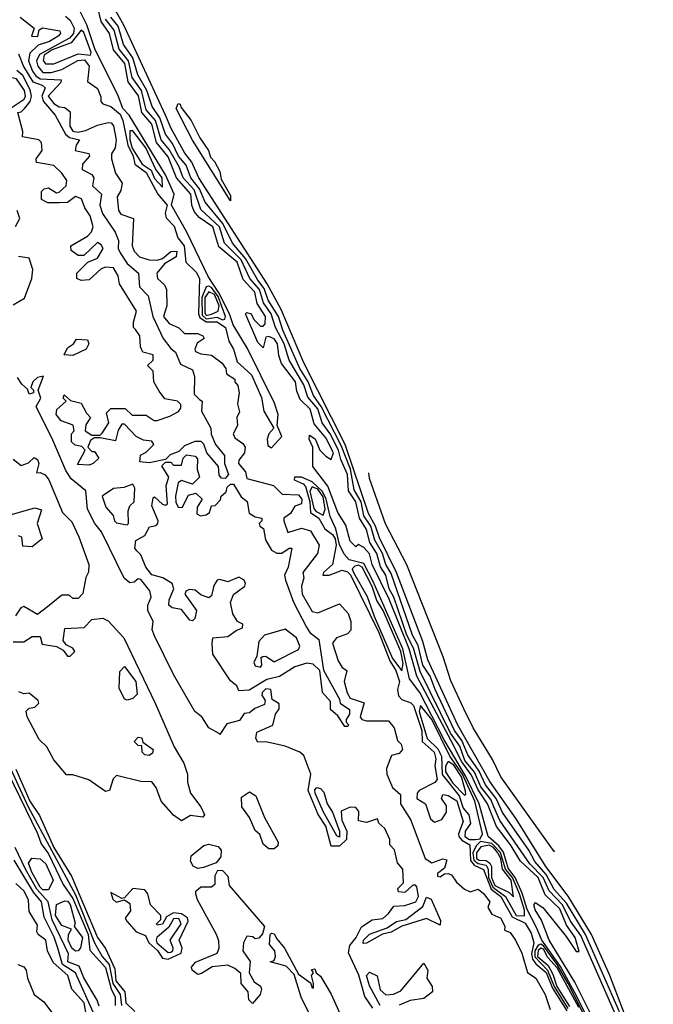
# Model space of a CAD drawing. Extents: x 2889633 to 3052318, y 540750 to 918690.
# Tile 570 of 656: x 3000090 to 3002419, y 814529 to 818146. Entities that reach past the tile are written whole.
import ezdxf

# ---------------------------------------------------------------- set-up
doc = ezdxf.new("R2010")
doc.units = 0

msp = doc.modelspace()

# ---------------------------------------------------------------- linework, layer by layer
at = {"layer": '0CON02XD'}
for points in [[(3002418.9, 814218.9), (3002258.9, 814635), (3002191.9, 814785), (3002106, 814926), (3002023.3, 815035), (3001915, 815210), (3001817.6, 815347.6), (3001700, 815555), (3001590, 815795), (3001572, 815862), (3001474.4, 816115), (3001412.6, 816242.6), (3001397.9, 816285), (3001372, 816332), (3001286.4, 816585), (3001134.4, 816885), (3001051.4, 817081.4), (3000998.9, 817175), (3000748.6, 817565), (3000722, 817622), (3000697.1, 817655), (3000646.6, 817746.6), (3000625.4, 817795.4), (3000472.2, 818125), (3000394.4, 818265)], [(3001015, 816572.9), (3001052.9, 816615), (3001036.2, 816655), (3001039.6, 816695), (3001026.7, 816736.7), (3000927.4, 816937.4), (3000874.4, 817024.4), (3000860.8, 817065), (3000822, 817142), (3000782.4, 817202.4), (3000704.4, 817365), (3000648, 817465), (3000657.5, 817505), (3000625.3, 817575.3), (3000492.5, 817795), (3000469.2, 817819.2), (3000450.2, 817870.2), (3000367.5, 818035), (3000336.2, 818126.2), (3000302.7, 818192.7)], [(3001108.8, 816781.2), (3001104, 816815), (3001052.3, 816882.3), (3001041.7, 816911.7), (3001037.5, 816955), (3001025, 816973.3), (3001005, 816982.5), (3000995, 816980), (3000985, 816940), (3000965, 816960), (3000920, 817065), (3000925, 817070), (3000940, 817065), (3000950, 817045), (3000975, 817020), (3000985, 817020), (3000991.7, 817028.3), (3000993.8, 817055), (3000962.9, 817102.9), (3000954, 817145), (3000911.1, 817191.1), (3000888.6, 817255), (3000821.8, 817311.8), (3000800, 817385), (3000749.1, 817419.1), (3000730.7, 817440.7), (3000721.9, 817465), (3000718.9, 817505), (3000665.6, 817565), (3000635, 817642.5), (3000592.5, 817695), (3000575, 817762), (3000538.5, 817805), (3000526.6, 817866.6), (3000487.9, 817917.9), (3000476.4, 817985), (3000434.4, 818035), (3000420, 818095), (3000388.8, 818138.8), (3000375, 818195.8)], [(3000091.2, 818155), (3000142.5, 818115), (3000132.5, 818085), (3000156.4, 818083.6), (3000161.7, 818108.3), (3000173.6, 818116.4), (3000237.5, 818105), (3000240, 818095), (3000231.2, 818085), (3000198.8, 818065), (3000157.6, 818052.4), (3000126.9, 818023.1), (3000122.1, 817995), (3000137.2, 817957.2), (3000148.9, 817938.9), (3000165, 817928.9), (3000242.5, 817925), (3000240.8, 817915), (3000194.5, 817864.5), (3000215, 817838), (3000235, 817826.2), (3000255, 817823.3), (3000275, 817807.5), (3000274.4, 817755), (3000285, 817735.8), (3000305, 817732.7), (3000331.8, 817738.2), (3000375, 817758.6), (3000415, 817768.6), (3000426.4, 817766.4), (3000435, 817756.2), (3000444, 817705), (3000440, 817675), (3000427, 817653), (3000426.7, 817635), (3000442, 817582), (3000466.7, 817545), (3000461.7, 817518.3), (3000447.5, 817495), (3000452.5, 817445), (3000461.7, 817431.7), (3000507.5, 817415), (3000503.3, 817315), (3000510, 817295), (3000530, 817275), (3000565, 817263.3), (3000595, 817262), (3000615, 817268), (3000645, 817294.3), (3000667.1, 817295), (3000664.2, 817275), (3000621.4, 817248.6), (3000593.3, 817215), (3000596.7, 817195), (3000621.7, 817171.7), (3000628.8, 817155), (3000630, 817095), (3000618.8, 817055), (3000639.5, 817029.5), (3000675, 817013.3), (3000695, 816993.3), (3000745, 816993.3), (3000762.5, 816985)], [(3000258.3, 818158.3), (3000275, 818144.2), (3000290, 818115), (3000287.5, 818095), (3000272.7, 818077.3), (3000161.8, 818018.2), (3000151.2, 817995), (3000156.7, 817975), (3000175, 817952.3), (3000205, 817952.3), (3000245, 817963.1), (3000303.9, 817996.1), (3000327.8, 817997.8), (3000345.4, 817975), (3000339.2, 817919.2), (3000375, 817893.3), (3000387.3, 817862.7), (3000388, 817845), (3000395, 817836.2), (3000425, 817827.1), (3000458.7, 817798.7), (3000468.9, 817775), (3000487.1, 817685), (3000507.1, 817645), (3000512.9, 817615), (3000554.4, 817585), (3000596.9, 817505), (3000631.2, 817465), (3000624.2, 817435), (3000627.9, 817417.9), (3000657.8, 817387.8), (3000670.6, 817345), (3000694.7, 817314.7), (3000700, 817255), (3000738.6, 817218.6), (3000751.1, 817195), (3000747.2, 817065), (3000751.7, 817051.7), (3000775, 817036.2), (3000815, 817036.2), (3000846, 817015), (3000858.5, 816965), (3000875.4, 816935.4), (3000888.5, 816888.5), (3000941.5, 816841.5), (3000978, 816758), (3000987.3, 816707.3), (3001023.3, 816645), (3001005.8, 816625), (3000999.5, 816605), (3001001.8, 816581.8), (3001015, 816572.9)], [(3002285, 814481.2), (3002152.1, 814782.1), (3002114.5, 814835), (3002085, 814894.4), (3002036, 814946), (3002014.5, 814995), (3001964.4, 815045), (3001855, 815204), (3001832.5, 815255), (3001821.1, 815281.1), (3001785, 815327.5), (3001761.8, 815381.8), (3001726.5, 815425), (3001707.1, 815477.1), (3001673.8, 815525), (3001561.2, 815751.2), (3001536.8, 815836.8), (3001513.1, 815885), (3001464.4, 816025), (3001447.8, 816055), (3001435.6, 816105), (3001415.5, 816135.5), (3001401.9, 816185), (3001376.7, 816225), (3001365, 816273.3), (3001338.9, 816315), (3001325.6, 816375), (3001298.1, 816415), (3001294.5, 816475), (3001270.3, 816530.3), (3001262.1, 816565), (3001231.5, 816625), (3001201.9, 816665), (3001185, 816715.8), (3001149.4, 816759.4), (3001134.4, 816805), (3001080, 816895), (3001062.2, 816955), (3001029.4, 817015), (3001014.4, 817065), (3000986.1, 817106.1), (3000971.5, 817155), (3000935.6, 817195), (3000904.1, 817264.1), (3000842.9, 817325), (3000823.5, 817385), (3000755, 817448.8), (3000731.1, 817521.1), (3000690, 817565), (3000675.8, 817605), (3000638.8, 817668.8), (3000609.4, 817705), (3000588.5, 817775), (3000554.7, 817814.7), (3000537.3, 817885), (3000503.1, 817933.1), (3000490, 817995), (3000455, 818038), (3000437.4, 818107.4), (3000405, 818148)], [(3002295, 814502), (3002169.5, 814785), (3002100.2, 814900.2), (3002055, 814950.8), (3002025.3, 815005.3), (3001983.1, 815053.1), (3001961.4, 815095), (3001865, 815233.8), (3001841.1, 815285), (3001801.9, 815335), (3001779.1, 815385), (3001736.7, 815445), (3001715, 815497.5), (3001687.8, 815535), (3001616.5, 815685), (3001598.1, 815735), (3001572.2, 815775), (3001555, 815846.7), (3001533.1, 815885), (3001455, 816111.2), (3001435.6, 816145), (3001423.5, 816185), (3001395, 816233.8), (3001380, 816285), (3001355, 816323.8), (3001344.6, 816375), (3001319.4, 816419.4), (3001305.4, 816495), (3001271.3, 816581.3), (3001197.9, 816725), (3001170, 816765), (3001150.5, 816815), (3001118.9, 816865), (3001056.9, 817005), (3001040.6, 817055), (3001003.3, 817115), (3000988.3, 817158.3), (3000965, 817188.6), (3000919.1, 817269.1), (3000871.9, 817325), (3000836.5, 817396.5), (3000770.8, 817475), (3000751.1, 817525), (3000718.6, 817565), (3000701.1, 817611.1), (3000673.8, 817643.8), (3000651.1, 817691.1), (3000625.8, 817725), (3000604.6, 817784.6), (3000576.6, 817826.6), (3000556.9, 817885), (3000523.5, 817943.5), (3000505.6, 818005), (3000471.4, 818055), (3000451.7, 818121.7), (3000424.4, 818155)], [(3000185, 817983.3), (3000215, 817984), (3000305, 818020), (3000350, 818015), (3000352.9, 818025), (3000325, 818098.8), (3000315, 818106.7), (3000278.9, 818061.1), (3000209.4, 818035), (3000180, 818015), (3000175.8, 817995.8), (3000185, 817983.3)], [(3000085, 818020), (3000103.8, 817973.8), (3000137.7, 817917.7), (3000172.5, 817905), (3000183.3, 817895), (3000171.4, 817865), (3000177.1, 817845), (3000220, 817795), (3000257.5, 817725), (3000273.1, 817713.1), (3000310, 817705), (3000296.7, 817685), (3000293.3, 817665), (3000343.6, 817653.6), (3000346.2, 817645), (3000320, 817615), (3000318.8, 817595), (3000355, 817577.5), (3000362.5, 817565), (3000356.7, 817535), (3000390, 817505), (3000383.8, 817465), (3000394.1, 817434.1), (3000440, 817365), (3000452.5, 817335), (3000452, 817305), (3000458.8, 817288.8), (3000485, 817250), (3000526.7, 817215), (3000530, 817165), (3000561.7, 817131.7), (3000578.8, 817055), (3000616.7, 816975), (3000645, 816937.5), (3000662.5, 816925), (3000680.7, 816880.7), (3000725, 816860), (3000732.5, 816835), (3000730.7, 816770.7), (3000750.7, 816750.7), (3000760, 816745), (3000758.3, 816708.3), (3000792.5, 816645), (3000793.6, 816623.6), (3000810, 816585), (3000842.5, 816545), (3000842.5, 816515), (3000857.5, 816475), (3000845, 816460)], [(2999895, 817750.8), (2999935, 817754.5), (2999979.4, 817770.6), (3000106.6, 817853.4), (3000110.9, 817865), (3000107.3, 817885), (3000078.1, 817928.1), (3000055, 817932.9), (3000019.2, 817920.8), (2999980.6, 817885), (2999965, 817848.6), (2999915, 817841.1), (2999893.5, 817826.5), (2999885.6, 817805), (2999886.7, 817755), (2999895, 817750.8)], [(3000845, 816460), (3000831.7, 816461.7), (3000823, 816473), (3000820, 816505), (3000777.5, 816555), (3000767, 816587), (3000756.4, 816596.4), (3000733.6, 816596.4), (3000695, 816580), (3000675, 816560), (3000643, 816547), (3000625, 816530), (3000565, 816517.5), (3000531.7, 816521.7), (3000533.6, 816546.4), (3000555, 816557.5), (3000582.5, 816585), (3000575, 816597.5), (3000545, 816601.2), (3000517.5, 816615), (3000475, 816660), (3000465, 816660), (3000451.7, 816638.3), (3000441.7, 816598.3), (3000385, 816610), (3000365, 816610), (3000350, 816600), (3000340, 816575), (3000355, 816560), (3000365, 816560), (3000380, 816535), (3000360, 816515), (3000345, 816510), (3000301.7, 816511.7), (3000330, 816565), (3000318.3, 816578.3), (3000293, 816583), (3000280, 816595), (3000280, 816625), (3000290, 816635), (3000286.4, 816656.4), (3000241.7, 816671.7), (3000223.3, 816695), (3000226.4, 816713.6), (3000260, 816745), (3000250, 816755), (3000252.5, 816767.5), (3000276.4, 816746.4), (3000315, 816737.5), (3000335, 816700), (3000350, 816685), (3000333, 816657), (3000330, 816635), (3000355, 816620), (3000385, 816620), (3000393, 816627), (3000417.5, 816665), (3000408.3, 816701.7), (3000425, 816717.5), (3000477, 816717), (3000502.5, 816692.5), (3000555, 816692.5), (3000584.1, 816674.1), (3000595, 816673.8), (3000641.2, 816688.8), (3000673, 816707), (3000681.7, 816718.3), (3000681.7, 816731.7), (3000670, 816745), (3000623, 816753), (3000601.7, 816781.7), (3000582.5, 816815), (3000580, 816855), (3000560, 816875), (3000580, 816895), (3000580, 816915), (3000542.5, 816925), (3000533.9, 816943.9), (3000531.2, 816985), (3000515, 817007.5), (3000507.5, 817015), (3000507.5, 817035), (3000518.8, 817075), (3000456.7, 817175), (3000452, 817205), (3000435, 817233.8), (3000405, 817236.7), (3000389.3, 817230.7), (3000345, 817190), (3000315, 817187.5), (3000300, 817195), (3000300, 817215), (3000340, 817255), (3000375, 817270), (3000396.7, 817305), (3000389.3, 817319.3), (3000375, 817327.5), (3000325, 817280), (3000305, 817280), (3000278.3, 817298.3), (3000277.5, 817315), (3000339.3, 817350.7), (3000353.6, 817366.4), (3000360, 817385), (3000348.8, 817425), (3000328.8, 817455), (3000317.3, 817487.3), (3000295, 817496), (3000265, 817474), (3000235, 817472.5), (3000193.3, 817473.3), (3000170, 817485), (3000170, 817515), (3000180, 817525), (3000195, 817527.5), (3000225, 817510), (3000235, 817512.5), (3000260, 817535), (3000263.3, 817555), (3000245, 817582.5), (3000215, 817610), (3000151.7, 817621.7), (3000150, 817635), (3000172.5, 817665), (3000170, 817695), (3000160, 817705), (3000100, 817715), (3000101.2, 817735), (3000082.5, 817805), (3000095, 817807.5), (3000108.8, 817821.2), (3000127.5, 817845), (3000132.9, 817865), (3000128.6, 817888.6), (3000101.2, 817941.2), (3000078.8, 817958.8)], [(3000865, 817480), (3000725, 817703.3), (3000665, 817820), (3000672.5, 817837.5), (3000680, 817835), (3000683, 817823), (3000720, 817775), (3000751.7, 817711.7), (3000783.3, 817665), (3000790.8, 817640.8), (3000806.2, 817625), (3000825, 817587.5), (3000830.5, 817560.5), (3000865, 817500), (3000865, 817480)], [(3000615, 817530), (3000612.9, 817565), (3000588.3, 817598.3), (3000552.9, 817675), (3000505, 817737.5), (3000495, 817737.5), (3000494.7, 817705), (3000503.6, 817673.6), (3000539.4, 817615), (3000572.6, 817592.6), (3000585, 817562.5), (3000615, 817530)], [(3000074.1, 817385.9), (3000090, 817415), (3000080, 817445)], [(3000065, 817098.8), (3000106.8, 817123.2), (3000134, 817195), (3000137.7, 817227.7), (3000125, 817270), (3000085, 817276.2)], [(3000835, 817042.9), (3000844.1, 817045.9), (3000846.5, 817055), (3000819.2, 817129.2), (3000795, 817161.5), (3000785, 817167.5), (3000775.6, 817164.4), (3000759.7, 817125), (3000759.8, 817059.8), (3000775, 817046.4), (3000815, 817053.6), (3000835, 817042.9)], [(3000775, 817059.5), (3000795, 817063.8), (3000818.6, 817075), (3000822.8, 817095), (3000806, 817136), (3000785, 817146.2), (3000770, 817125), (3000769.8, 817069.8), (3000775, 817059.5)], [(3000285, 816912), (3000252.5, 816915), (3000265, 816940), (3000287.5, 816955), (3000298.3, 816971.7), (3000339.3, 816969.3), (3000343.3, 816955), (3000333.9, 816936.1), (3000285, 816912)], [(3000762.5, 816985), (3000767.5, 816975), (3000742.5, 816957.5), (3000734, 816935), (3000736.4, 816926.4), (3000755, 816918), (3000795, 816913.3), (3000832.5, 816885), (3000847.5, 816865), (3000850, 816845), (3000880, 816825), (3000880, 816815), (3000891.7, 816801.7), (3000896.7, 816775), (3000890, 816735), (3000897.5, 816705), (3000887.5, 816685), (3000890, 816655), (3000873.8, 816625), (3000880.3, 816610.3), (3000909.4, 816589.4), (3000918.8, 816575), (3000916.2, 816555), (3000895, 816527.5), (3000893.8, 816515), (3000920, 816485), (3000925, 816460), (3001022.5, 816435), (3001055, 816403.3), (3001115, 816400), (3001126.7, 816385), (3001125, 816367.5), (3001100.8, 816359.2), (3001085, 816332.5), (3001060, 816315), (3001060, 816305), (3001075, 816262.5), (3001125, 816278), (3001158.8, 816268.8), (3001190, 816215), (3001184.2, 816185), (3001130, 816115), (3001133.8, 816095), (3001125.8, 816065), (3001128, 816035), (3001165, 815972.5), (3001185, 815966.7), (3001265, 816000), (3001296.7, 815965), (3001306.7, 815935), (3001307, 815903), (3001295, 815890), (3001254.2, 815875.8), (3001240, 815855), (3001260.5, 815790.5), (3001275, 815766.7), (3001292.5, 815755), (3001282, 815715), (3001293.4, 815673.4), (3001305, 815654.2), (3001356.1, 815636.1), (3001341.2, 815585), (3001347.5, 815575), (3001365, 815570), (3001445, 815570), (3001466.7, 815545), (3001478, 815498), (3001492.5, 815485), (3001496.7, 815465), (3001485, 815450), (3001456.7, 815443.3), (3001437.5, 815395), (3001439.2, 815375), (3001460, 815325), (3001489.4, 815299.4), (3001489.2, 815265), (3001527.5, 815205), (3001580, 815065), (3001605, 815049.2), (3001645, 815063.3), (3001660, 815060), (3001650.7, 815029.3), (3001625, 815010), (3001625, 815000), (3001635, 814997.5), (3001651.2, 815008.8), (3001665, 815010), (3001676.7, 815005), (3001695, 814977.5), (3001725, 814952.5), (3001745, 814942.5), (3001775, 814952.5), (3001795, 814936.7), (3001817.5, 814905), (3001810, 814885), (3001825, 814860), (3001858.8, 814845), (3001872.5, 814815), (3001871.7, 814801.7), (3001893, 814793), (3001912.5, 814765), (3001935, 814717.5), (3001956.2, 814646.2), (3001986.7, 814625), (3002021.2, 814565), (3002040, 814510)], [(3001387.5, 814515), (3001358, 814558), (3001336.4, 814636.4), (3001298.3, 814718.3), (3001302.9, 814745), (3001327.1, 814775), (3001346, 814814), (3001385, 814840), (3001425, 814843.8), (3001445, 814862.5), (3001465, 814890), (3001505, 814892.5), (3001546.2, 814905), (3001555.6, 814925), (3001550, 814960), (3001545, 814966.7), (3001535, 814966.7), (3001505, 814940), (3001481.7, 814941.7), (3001480, 814955), (3001500, 814975), (3001497.5, 815025), (3001478.3, 815048.3), (3001467, 815097), (3001450, 815115), (3001450, 815135), (3001432.5, 815175), (3001410, 815195), (3001405, 815210), (3001365, 815196.7), (3001335, 815202.5), (3001336.7, 815236.7), (3001325, 815252.5), (3001305, 815253.3), (3001271.4, 815238.6), (3001273.3, 815205), (3001292.5, 815165), (3001291.4, 815135), (3001265, 815110), (3001235, 815110), (3001215, 815183.3), (3001186.4, 815226.4), (3001150.6, 815315), (3001160, 815375), (3001133.6, 815443.6), (3001120, 815455), (3001065, 815476.7), (3000995, 815493.3), (3000965, 815492.5), (3000957.5, 815505), (3000961.7, 815528.3), (3001020, 815555), (3001030, 815595), (3001043.8, 815615), (3001043, 815633), (3001018.3, 815648.3), (3001012.5, 815685), (3000995, 815688), (3000981.2, 815675), (3000980, 815665), (3000992.5, 815645), (3000989.3, 815630.7), (3000953.9, 815616.1), (3000935, 815600), (3000915, 815597.5), (3000898, 815572), (3000851.2, 815558.8), (3000825, 815520), (3000820, 815525), (3000784.5, 815544.5), (3000758.8, 815585), (3000733.8, 815605), (3000655, 815740), (3000585, 815882.5), (3000576.7, 815905), (3000580, 815935), (3000561.2, 815975), (3000561.2, 815995), (3000572.5, 816025), (3000568.3, 816048.3), (3000535, 816090), (3000525, 816092.5), (3000510.7, 816079.3), (3000495, 816076.7), (3000474.2, 816094.2), (3000390.8, 816265), (3000365.6, 816295.6), (3000338.3, 816348.3), (3000332.5, 816415), (3000278.8, 816458.8), (3000259.4, 816489.4), (3000211.7, 816601.7), (3000150, 816725), (3000166.7, 816755), (3000157.5, 816785), (3000176.7, 816836.7), (3000155, 816831.2), (3000137.5, 816815), (3000130, 816795), (3000140, 816785), (3000140, 816775), (3000125, 816770), (3000118.3, 816788.3), (3000097, 816807), (3000081.7, 816831.7)], [(3002210.9, 814449.1), (3002130.5, 814610.5), (3002035.6, 814765), (3002007.6, 814837.6), (3001984.2, 814875.8), (3001980, 814895), (3001985, 814902.5), (3002013.3, 814885), (3002098.3, 814778.3), (3002135, 814722.5), (3002146.4, 814723.6), (3002131.2, 814775), (3002099.5, 814819.5), (3002075, 814880), (3002021.7, 814931.7), (3001995.5, 814995), (3001930.8, 815055), (3001894.2, 815115), (3001842.1, 815182.1), (3001809.5, 815265), (3001775, 815316.9), (3001751.1, 815371.1), (3001715, 815420), (3001676.3, 815496.3), (3001549.6, 815735), (3001521.3, 815835), (3001447.6, 816017.6), (3001385.6, 816145), (3001375, 816183.3), (3001355, 816206.7), (3001335, 816217.5), (3001325, 816210), (3001305, 816230), (3001288.8, 816288.8), (3001259.2, 816335), (3001222.2, 816432.2), (3001166.7, 816505), (3001167.5, 816575), (3001153.8, 816605), (3001155, 816620), (3001176.4, 816606.4), (3001192.5, 816565), (3001215, 816542.5), (3001235, 816530), (3001243.3, 816555), (3001215, 816610), (3001171.7, 816661.7), (3001158, 816715), (3001121.2, 816751.2), (3001108.8, 816781.2)], [(3000065, 816531.2), (3000095, 816508.8), (3000122.5, 816517.5), (3000143, 816537), (3000155, 816530), (3000160, 816515), (3000151.7, 816481.7), (3000165, 816482.5), (3000183.6, 816473.6), (3000196.7, 816455), (3000246.7, 816335), (3000280.9, 816300.9), (3000306.7, 816246.7), (3000343.3, 816145), (3000343, 816117), (3000333, 816097), (3000321.7, 816038.3), (3000305, 816020), (3000285, 816020), (3000271.7, 816031.7), (3000245, 816032.5), (3000191.4, 815988.6), (3000155, 815961.2), (3000105, 815990), (3000094.1, 815985.9), (3000073.6, 815956.4)], [(3001295, 815550), (3001285, 815550), (3001259.3, 815589.3), (3001231.7, 815611.7), (3001231.7, 815641.7), (3001202.5, 815675), (3001192.5, 815755), (3001168, 815778), (3001145, 815782.5), (3001101.2, 815768.8), (3001045, 815733.3), (3000997.5, 815722.5), (3000933.3, 815683.3), (3000895, 815680), (3000888.3, 815698.3), (3000865, 815717.5), (3000800, 815815), (3000797, 815853), (3000800, 815875), (3000855, 815880), (3000885, 815902.5), (3000908.3, 815911.7), (3000910, 815925), (3000890, 815935), (3000873, 815963), (3000864.2, 816005), (3000875, 816033.8), (3000916.7, 816065), (3000920, 816075), (3000915, 816087.5), (3000895, 816097.5), (3000855, 816081.2), (3000825, 816090), (3000815, 816087.5), (3000802.7, 816067.3), (3000795, 816030), (3000785, 816022.5), (3000755, 816033.3), (3000735, 816050), (3000715, 816053.3), (3000701.7, 816048.3), (3000696.7, 816035), (3000740, 815975), (3000733.6, 815946.4), (3000725, 815937.5), (3000715, 815940), (3000685, 815978.8), (3000650, 815985), (3000637.5, 815995), (3000638.8, 816015), (3000656.7, 816055), (3000650, 816075), (3000615.8, 816095.8), (3000575, 816106.7), (3000553.3, 816135), (3000535, 816180), (3000520, 816195), (3000513.3, 816205), (3000517, 816233), (3000549.5, 816250.5), (3000567, 816283), (3000591.7, 816288.3), (3000597.5, 816295), (3000598.8, 816305), (3000575, 816360), (3000580, 816390), (3000585, 816392.5), (3000615, 816366.7), (3000625, 816362.5), (3000632.5, 816367.5), (3000627.5, 816435), (3000637.5, 816465), (3000612.5, 816507.5), (3000625, 816520), (3000645, 816520), (3000655, 816510), (3000685, 816510), (3000690, 816535), (3000703, 816547), (3000735, 816542.5), (3000743, 816533), (3000742.5, 816495), (3000750, 816465), (3000725, 816440), (3000685, 816452.5), (3000672.5, 816445), (3000662.5, 816395), (3000663, 816373), (3000672.5, 816355), (3000686.4, 816353.6), (3000710.7, 816399.3), (3000737, 816407), (3000760, 816385), (3000742.5, 816355), (3000741.2, 816331.2), (3000753.9, 816323.9), (3000775, 816326.7), (3000787.5, 816335), (3000795, 816360), (3000808.3, 816361.7), (3000828.3, 816381.7), (3000830, 816395), (3000848.3, 816411.7), (3000851.7, 816428.3), (3000865, 816440), (3000875, 816440), (3000903.6, 816393.6), (3000925.8, 816375.8), (3000932.7, 816332.7), (3000955, 816320), (3000980, 816315), (3000980, 816305), (3000970, 816295), (3000972.5, 816285), (3000986.2, 816276.2), (3000993.3, 816235), (3001015, 816197.5), (3001035, 816186.7), (3001053.3, 816186.7), (3001080, 816205), (3001090, 816205), (3001076.7, 816135), (3001063.3, 816105), (3001066.7, 816086.7), (3001096, 816006), (3001144.1, 815914.1), (3001156.7, 815895), (3001189.5, 815869.5), (3001207, 815757), (3001265, 815650), (3001267.5, 815635), (3001301.7, 815611.7), (3001302.5, 815595), (3001290, 815575), (3001290, 815565), (3001300, 815555), (3001295, 815550)], [(3002056.3, 815092.5), (3002055, 815090), (3001858, 815365), (3001828.3, 815428.3), (3001756.2, 815545), (3001722.5, 815615), (3001675, 815717.5), (3001645.9, 815805.9), (3001513, 816143), (3001434.5, 816294.5), (3001375, 816460), (3001372.9, 816481.2)], [(3002301.2, 814231.2), (3002137.9, 814557.9), (3002077.7, 814667.7), (3002008.9, 814765), (3001989.1, 814810.9), (3001955, 814876.9), (3001937.1, 814937.1), (3001911.6, 814995), (3001885, 815029.4), (3001867.9, 815087.9), (3001851.6, 815111.6), (3001812.2, 815145), (3001778.4, 815265), (3001728.6, 815368.6), (3001650.2, 815500.2), (3001560, 815675), (3001522.2, 815725), (3001498.4, 815835), (3001388.2, 816085), (3001355, 816147.9), (3001301.1, 816161.1), (3001282.3, 816182.3), (3001265, 816217.5), (3001251.8, 816275), (3001230.8, 816320.8), (3001216.6, 816385), (3001203, 816413), (3001165, 816448.2), (3001125, 816465.7), (3001100, 816465), (3001098.8, 816455), (3001131.3, 816441.3), (3001140.6, 816430.6), (3001156.1, 816375), (3001158.6, 816335), (3001188.9, 816315), (3001211.8, 816275), (3001240, 816255), (3001249.3, 816239.3), (3001252.5, 816215), (3001240, 816145), (3001206.2, 816115), (3001203.8, 816105), (3001226.7, 816105), (3001275, 816123.8), (3001295, 816118.2), (3001306.1, 816106.1), (3001409.7, 815895), (3001450.2, 815790.2), (3001472.1, 815755), (3001485.8, 815715), (3001478.5, 815685), (3001482.6, 815662.6), (3001495, 815648.9), (3001526.9, 815636.9), (3001536.9, 815626.9), (3001568.4, 815535), (3001568.6, 815495), (3001613.8, 815455), (3001619.5, 815430.5), (3001616.2, 815405), (3001624, 815355), (3001615.6, 815344.4), (3001558.1, 815315), (3001550.5, 815305), (3001550, 815285), (3001581.2, 815265), (3001600.3, 815210.3), (3001615, 815198.2), (3001641.9, 815208.1), (3001659.1, 815235), (3001658.7, 815258.7), (3001640, 815285), (3001645, 815300), (3001665, 815296.2), (3001696, 815276), (3001720.3, 815200.3), (3001702.9, 815155), (3001704.5, 815145), (3001715, 815131.8), (3001744.5, 815114.5), (3001746.9, 815056.9), (3001760.7, 815040.7), (3001794.6, 815024.6), (3001822.4, 814952.4), (3001858.8, 814925), (3001900.5, 814850.5), (3001947.7, 814827.7), (3001970, 814790), (3001979.1, 814755), (3001970.6, 814715), (3001974.7, 814695), (3001987.2, 814677.2), (3002025, 814646.4), (3002048.2, 814588.2), (3002100.4, 814505)], [(3000485, 816290), (3000490, 816295), (3000488.3, 816341.7), (3000495, 816360), (3000510, 816375), (3000512.5, 816425), (3000505, 816440), (3000473, 816427), (3000435, 816423.3), (3000392.5, 816395), (3000406.7, 816355), (3000433.3, 816325), (3000437.5, 816305), (3000445, 816297.5), (3000485, 816290)], [(3001205, 816326), (3001212.6, 816347.4), (3001205, 816393.3), (3001185, 816421.3), (3001165, 816429.5), (3001156.2, 816413.8), (3001170.7, 816350.7), (3001179.2, 816339.2), (3001205, 816326)], [(3000055, 816327.5), (3000145, 816352.5), (3000170, 816345), (3000153.3, 816295), (3000171.7, 816238.3), (3000135, 816210), (3000101.7, 816211.7), (3000097.5, 816245), (3000085, 816250)], [(3001495, 815753.8), (3001499.1, 815780.9), (3001491.2, 815825), (3001425.4, 815975), (3001402.1, 816012.1), (3001385, 816063.8), (3001348.5, 816135), (3001335, 816141.8), (3001321.3, 816138.7), (3001311.9, 816128.1), (3001316.4, 816115), (3001367.5, 816027.5), (3001392.3, 815955), (3001459.9, 815799.9), (3001495, 815753.8)], [(3000065, 815860), (3000105, 815860), (3000135, 815880), (3000165, 815880), (3000171.7, 815851.7), (3000225, 815843.3), (3000249.3, 815829.3), (3000265, 815807.5), (3000275, 815807.5), (3000292.5, 815825), (3000285, 815837.5), (3000260, 815850), (3000250, 815865), (3000255, 815910), (3000326.4, 815913.6), (3000355, 815942.5), (3000395, 815947.5), (3000415, 815937.5), (3000472.5, 815875), (3000587.5, 815635), (3000658, 815475), (3000692.5, 815415), (3000706, 815375), (3000706.7, 815345), (3000718, 815305), (3000756, 815255), (3000768.8, 815225), (3000763.3, 815216.7), (3000717.7, 815222.3), (3000685, 815203.3)], [(3000975, 815767.5), (3000980, 815775), (3000977.5, 815802.5), (3000983, 815807), (3000995, 815807.5), (3001025, 815787.5), (3001115, 815832.5), (3001120, 815845), (3001107.5, 815875), (3001065, 815907.5), (3000990, 815885), (3000968.3, 815861.7), (3000961.7, 815808.3), (3000950, 815785), (3000955, 815772.5), (3000975, 815767.5)], [(3000485, 815646.7), (3000475, 815650), (3000455, 815690), (3000458.3, 815751.7), (3000475, 815770), (3000516.2, 815715), (3000521.7, 815668.3), (3000505, 815652.5), (3000485, 815646.7)], [(3000685, 815203.3), (3000655, 815223.3), (3000610, 815275), (3000591.2, 815325), (3000575, 815346), (3000535, 815348), (3000445, 815370), (3000433, 815357), (3000420, 815315), (3000405, 815311.2), (3000343.9, 815353.9), (3000285, 815372.5), (3000261.7, 815371.7), (3000215, 815427.5), (3000188.8, 815475), (3000161.4, 815501.4), (3000116.7, 815585), (3000113.9, 815606.1), (3000125, 815616.7), (3000145, 815620), (3000160, 815635), (3000157.5, 815645), (3000125, 815672.5), (3000105, 815670), (3000087, 815677)], [(3001765, 815134.2), (3001782.5, 815137.5), (3001790.5, 815155), (3001762.8, 815275), (3001717.2, 815375), (3001671, 815441), (3001605.1, 815575.1), (3001563.1, 815626.9), (3001557.8, 815605), (3001587.3, 815505), (3001627.1, 815467.1), (3001640.5, 815440.5), (3001642.9, 815372.9), (3001705, 815294.3), (3001720.1, 815250.1), (3001740.6, 815225), (3001746.5, 815193.5), (3001727.1, 815165), (3001725.6, 815145.6), (3001743.3, 815135), (3001765, 815134.2)], [(3000565, 815442.5), (3000550, 815445), (3000540, 815455), (3000538.3, 815478.3), (3000525, 815480), (3000510, 815495), (3000525, 815510), (3000538.3, 815508.3), (3000541.7, 815491.7), (3000580, 815465), (3000578.3, 815451.7), (3000565, 815442.5)], [(3000033.5, 815443.5), (3000121.1, 815255), (3000295, 814930.8), (3000364.6, 814754.6), (3000392.5, 814705), (3000417.9, 814675), (3000432.5, 814605), (3000459.1, 814565), (3000463.8, 814525)], [(3000025, 815424), (3000155, 815156.7), (3000168, 815118), (3000195, 815082), (3000249.7, 814969.7), (3000285, 814917.5), (3000341.2, 814785), (3000348, 814728), (3000405, 814663.8), (3000425.4, 814585.4), (3000440.8, 814555), (3000440, 814525)], [(3001725, 815297.5), (3001730, 815300), (3001728.1, 815311.9), (3001713.8, 815365), (3001685, 815407.5), (3001665, 815420.8), (3001655, 815403.8), (3001655, 815382.5), (3001681.9, 815341.9), (3001725, 815297.5)], [(3000075, 815393.3), (3000126.7, 815275), (3000162.8, 815222.8), (3000215.4, 815105), (3000279.6, 814999.6), (3000375, 814774), (3000404.5, 814734.5), (3000439.8, 814659.8), (3000443.1, 814615), (3000475.7, 814575), (3000479.2, 814535), (3000512.7, 814502.7)], [(3001265, 815143.3), (3001255, 815147.5), (3001205, 815236.7), (3001175.7, 815305), (3001175, 815317.5), (3001182.5, 815325), (3001195, 815322), (3001207.9, 815307.9), (3001220, 815265), (3001240, 815235), (3001265.6, 815165), (3001265, 815143.3)], [(3001025, 815100), (3001005, 815100), (3000985, 815117.5), (3000972.3, 815152.3), (3000955, 815167.5), (3000933.8, 815215), (3000906, 815255), (3000905, 815290), (3000935, 815310), (3000957.5, 815295), (3000990, 815215), (3001040, 815125), (3001038.3, 815111.7), (3001025, 815100)], [(3000745, 815028), (3000727.1, 815037.1), (3000717.5, 815055), (3000720, 815075), (3000767, 815113), (3000785, 815117.5), (3000819.1, 815109.1), (3000830.8, 815095), (3000828.9, 815071.1), (3000811.7, 815048.3), (3000765, 815031.2), (3000745, 815028)], [(3001945, 814854.3), (3001945.4, 814874.6), (3001926.9, 814935), (3001901.2, 814995), (3001875.8, 815025), (3001857.2, 815087.2), (3001825, 815120.3), (3001783.3, 815126.7), (3001768.2, 815111.8), (3001754.8, 815085.2), (3001758.5, 815058.5), (3001775, 815045.9), (3001805, 815040), (3001811.8, 815025), (3001812.8, 814995), (3001829.2, 814959.2), (3001875.3, 814925.3), (3001915, 814855.6), (3001945, 814854.3)], [(3001905, 814923.3), (3001896.2, 814985), (3001864.6, 815025), (3001857.8, 815065), (3001847.9, 815085), (3001831.1, 815105), (3001815, 815113.7), (3001785, 815107.1), (3001768.8, 815085), (3001768.5, 815065), (3001778.3, 815058.3), (3001805, 815056.9), (3001818, 815048), (3001824, 815035), (3001823.6, 814995), (3001836.2, 814965), (3001889.4, 814939.4), (3001905, 814923.3)], [(3000381.7, 814521.7), (3000374.2, 814544.2), (3000325, 814626.2), (3000308.6, 814668.6), (3000266.7, 814685), (3000269.2, 814715), (3000208.8, 814838.8), (3000194.4, 814905), (3000152.2, 814952.2), (3000110.9, 815025), (3000072.5, 815105)], [(3000359.8, 814499.8), (3000294.5, 814644.5), (3000246.7, 814675), (3000229.2, 814735), (3000216.2, 814776.2), (3000179.1, 814849.1), (3000169.4, 814905), (3000140.5, 814940.5), (3000068.7, 815058.7)], [(3000195, 814950), (3000175, 814950), (3000165, 814959.4), (3000133.6, 815015), (3000122.5, 815047.5), (3000134.5, 815065.5), (3000165, 815064), (3000186, 815045), (3000212.5, 814985), (3000195, 814950)], [(3000945, 814532.5), (3000932.5, 814545), (3000930, 814575), (3000904, 814605), (3000902.5, 814642.5), (3000880.7, 814660.7), (3000855, 814672.5), (3000797, 814667), (3000758.3, 814641.7), (3000745, 814639.2), (3000723.8, 814655), (3000721.2, 814665), (3000735.9, 814684.1), (3000815, 814717.5), (3000823.3, 814735), (3000821.7, 814761.7), (3000812.5, 814785), (3000743.3, 814913.3), (3000737.5, 814935), (3000737.5, 814945), (3000755, 814960), (3000795, 814960), (3000808.3, 814971.7), (3000808.3, 815001.7), (3000818.3, 815021.7), (3000835, 815020), (3000855, 815000), (3000860, 814965), (3000990, 814815), (3000981.7, 814788.3), (3000968.3, 814771.7), (3000955, 814770), (3000947, 814777), (3000925, 814780), (3000912.5, 814755), (3000910, 814725), (3000936.4, 814686.4), (3000933.3, 814645), (3000951.7, 814611.7), (3000975, 814596.2), (3000978.8, 814585), (3000973.8, 814565), (3000945, 814532.5)], [(3000335.7, 814485.7), (3000326.9, 814535), (3000281.2, 814585), (3000266, 814635), (3000213.1, 814683.1), (3000191.2, 814725), (3000186.2, 814765), (3000157.5, 814785), (3000152.5, 814795), (3000155, 814820), (3000125, 814870), (3000122, 814912), (3000106.2, 814945), (3000075, 814972.5)], [(3000635, 814694.6), (3000683.4, 814716.6), (3000686.9, 814736.9), (3000676, 814765), (3000708.6, 814835), (3000706.4, 814846.4), (3000685, 814861.5), (3000655, 814864.5), (3000629.2, 814850.8), (3000615, 814824), (3000595, 814820), (3000592.5, 814825), (3000608.8, 814841.2), (3000608.8, 814855), (3000570.6, 814895), (3000561.1, 814935), (3000549.8, 814949.8), (3000505, 814954.2), (3000475, 814920), (3000465, 814917.5), (3000425, 814940), (3000432.5, 814915), (3000443.9, 814903.9), (3000475, 814913.3), (3000495, 814898.8), (3000497.5, 814872.5), (3000477.5, 814845), (3000483.3, 814835), (3000517.5, 814795), (3000552, 814782), (3000564.5, 814754.5), (3000596.5, 814726.5), (3000615, 814698.6), (3000635, 814694.6)], [(3000295, 814724.3), (3000281.1, 814735), (3000268.1, 814765), (3000268.8, 814785), (3000280, 814805), (3000245, 814818.1), (3000221.2, 814855), (3000224.5, 814895.5), (3000255, 814909.2), (3000265, 814907.5), (3000275, 814896.2), (3000293, 814827), (3000290, 814815), (3000320.8, 814775), (3000313.4, 814736.6), (3000305, 814726), (3000295, 814724.3)], [(3001352.5, 814752.5), (3001353.8, 814765), (3001375, 814786.2), (3001440, 814810), (3001475, 814833.3), (3001508.8, 814841.2), (3001571.2, 814888.8), (3001585, 814922.5), (3001602.5, 814915), (3001636.4, 814836.4), (3001635, 814820), (3001585, 814843.8), (3001493.8, 814816.2), (3001455, 814793.8), (3001423, 814787), (3001365, 814753.3), (3001352.5, 814752.5)], [(3000635, 814720), (3000645, 814721.2), (3000652.5, 814725), (3000653.3, 814735), (3000643.3, 814765), (3000682.9, 814825), (3000674.2, 814844.2), (3000655, 814842.5), (3000637.5, 814812.5), (3000593.8, 814775), (3000591.2, 814765), (3000594.2, 814755), (3000635, 814720)], [(3001170.9, 814460.9), (3001124.4, 814555), (3001098.8, 814638.8), (3001069.2, 814669.2), (3001010, 814685), (3001025, 814690), (3001030, 814705), (3001027.5, 814725), (3001008.3, 814748.3), (3001010, 814785), (3001015, 814790), (3001025, 814787.5), (3001035, 814770), (3001062.5, 814735), (3001115, 814640), (3001158.3, 814608.3), (3001165, 814590), (3001170, 814590), (3001170, 814605), (3001162.5, 814635), (3001170, 814645), (3001162.5, 814657.5), (3001175, 814660), (3001180, 814645), (3001195, 814632.5), (3001235, 814566.7), (3001272, 814482)], [(3002277.7, 814265), (3002106.2, 814605), (3002065.3, 814675.3), (3002015, 814743.6), (3002005, 814749.6), (3001995, 814745.8), (3001983.6, 814725), (3001983.2, 814703.2), (3002030.5, 814655), (3002054.3, 814595), (3002105, 814513.6)], [(3002145, 814517.3), (3002065, 814662.7), (3002030.7, 814700.7), (3002015, 814732), (3002005, 814735.3), (3001995, 814727.3), (3001993.2, 814705), (3002032, 814672), (3002050.1, 814640.1), (3002063.8, 814595), (3002110.5, 814520.5)], [(3000082.5, 814675), (3000105, 814666.7), (3000113.3, 814655), (3000118.8, 814625), (3000142.5, 814565), (3000178.1, 814538.1), (3000218, 814485)], [(3001414.3, 814524.3), (3001375, 814597.5), (3001364.2, 814635), (3001375, 814647.5), (3001403.6, 814633.6), (3001415, 814582.5), (3001435, 814563.8), (3001464.1, 814565.9), (3001491.2, 814578.8), (3001575, 814680), (3001590, 814655), (3001586.7, 814625), (3001606.2, 814595), (3001607.5, 814575), (3001575, 814550), (3001525, 814543.3), (3001484.2, 814525.8)]]:
    msp.add_lwpolyline(points, dxfattribs=at)

doc.saveas('drawing.dxf')
